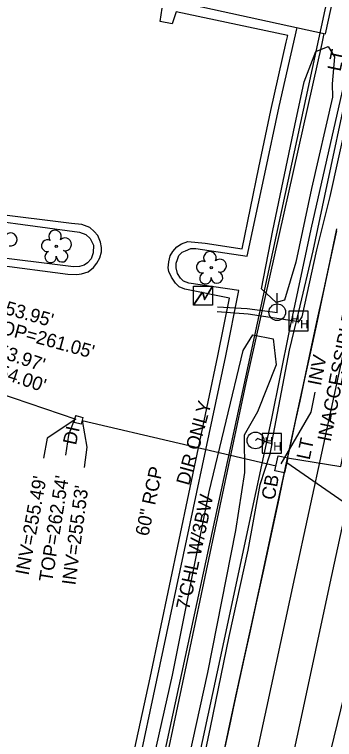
# Model space of a CAD drawing. Extents: x 2100323 to 2109811, y 740376 to 749755.
# Drawn here: x 2105946.2 to 2106040.1, y 743031.4 to 743244.5 of the extents above; entities that cross this region are included whole.
import ezdxf

# ---------------------------------------------------------------- set-up
doc = ezdxf.new("R2010")
doc.units = 0
for name, color, linetype in [('Exist Building', 7, 'Continuous'), ('Exist Other Culture Fence Line', 7, 'Continuous'), ('Exist Other Culture Fence Line Text', 7, 'Continuous'), ('Exist Right of Way Line', 7, 'Continuous'), ('Exist Roads Curbs', 7, 'Continuous'), ('Exist Roads EOP', 7, 'Continuous'), ('Exist Roads EOP Other', 7, 'Continuous'), ('Exist Roads EOT', 7, 'Continuous'), ('Exist Structure Minor Catch Basin', 7, 'Continuous'), ('Exist Structure Minor Catch Basin Text', 7, 'Continuous'), ('Exist Structure Minor Catch Basin Top Elevation', 7, 'Continuous'), ('Exist Structure Minor Drop Inlet', 7, 'Continuous'), ('Exist Structure Minor Drop Inlet Text', 7, 'Continuous'), ('Exist Structure Minor Drop Inlet Top Elevation', 7, 'Continuous'), ('Exist Structure Minor Pipes RCP 12 Inch Invert', 7, 'Continuous'), ('Exist Structure Minor Pipes RCP 12 Inch Leader', 7, 'Continuous'), ('Exist Structure Minor Pipes RCP 60 Inch', 7, 'Continuous'), ('Exist Structure Minor Pipes RCP 60 Inch Invert', 7, 'Continuous'), ('Exist Structure Minor Pipes RCP 60 Inch Leader', 7, 'Continuous'), ('Exist Structure Minor Pipes RCP 60 Inch Text', 7, 'Continuous'), ('Exist Structure Minor Storm Sewer Manhole Text', 7, 'Continuous'), ('Exist Utilities Other Pole CELL', 7, 'Continuous'), ('Exist Utilities Other Pole Text', 7, 'Continuous'), ('Exist Utilities Power Hand Hole CELL', 7, 'Continuous'), ('Exist Utilities Power Pole CELL', 7, 'Continuous'), ('Exist Utilities Power Transformer CELL', 7, 'Continuous'), ('Exist Utilities Power UG Cable SUE LOS B', 7, 'Continuous'), ('Exist Utilities Water UG Line SUE LOS B', 7, 'Continuous'), ('Exist Vegetation Tree CELL', 7, 'Continuous'), ('Exist Vegetation Woods Line', 7, 'Continuous')]:
    doc.layers.add(name, color=color, linetype=linetype)

msp = doc.modelspace()

# ---------------------------------------------------------------- linework, layer by layer
at = {"layer": 'Exist Building'}
msp.add_lwpolyline([(2106037.99, 743573.24), (2106018.9, 743485.96), (2106017.36, 743486.3), (2105996.61, 743391.41), (2105959.32, 743399.57), (2105929.35, 743262.52), (2106037.5, 743238.87), (2106107.3, 743558.09), (2106037.99, 743573.24)], dxfattribs=at)
at = {"layer": 'Exist Other Culture Fence Line'}
msp.add_lwpolyline([(2105981.37, 742980.38), (2105986.07, 743003.17), (2106014.2, 743136.27), (2106036.52, 743235.99), (2106037.11, 743238.96)], dxfattribs=at)
at = {"layer": 'Exist Right of Way Line'}
msp.add_line((2105967.64, 742922.92), (2106195.83, 743980.08), dxfattribs=at)
at = {"layer": 'Exist Roads Curbs'}
for points in [[(2105973.84, 742982.41), (2105977.5, 742999.59), (2106008.26, 743144.23), (2106012.06, 743163.41), (2105997.39, 743165.54), (2105995.79, 743166.1), (2105994.89, 743167.04), (2105994.03, 743168.35), (2105993.59, 743170.03), (2105993.66, 743171.43), (2105994.01, 743172.55), (2105994.46, 743173.69), (2105995.41, 743174.62), (2105996.41, 743175.07), (2105997.94, 743175.7), (2105999.43, 743175.75), (2106014.47, 743173.47), (2106019.71, 743197.67), (2106023.91, 743217.5), (2106029.16, 743240.7)], [(2105939.07, 743184.06), (2105965.22, 743180.58), (2105967.12, 743179.87), (2105968.35, 743178.7), (2105969.32, 743176.73), (2105969.27, 743174.51), (2105968.65, 743172.74), (2105967.63, 743171.54), (2105966.61, 743170.88), (2105965.2, 743170.47), (2105963.51, 743170.33), (2105937.4, 743173.63)]]:
    msp.add_lwpolyline(points, dxfattribs=at)
at = {"layer": 'Exist Roads EOP'}
msp.add_lwpolyline([(2106008.06, 743029.19), (2106009.41, 743035.48), (2106010.8, 743041.98), (2106012.27, 743048.77), (2106013.82, 743055.89), (2106015.47, 743063.41), (2106017.26, 743071.58), (2106019.19, 743080.46), (2106021.04, 743089.02), (2106022.61, 743096.27), (2106023.87, 743102.17), (2106024.8, 743106.51), (2106025.29, 743108.83), (2106025.84, 743111.83), (2106026.53, 743114.78), (2106027.39, 743118.73), (2106028.73, 743124.9), (2106030.03, 743130.85), (2106031.45, 743137.4), (2106033.17, 743145.38), (2106035.11, 743154.42), (2106036.82, 743162.33), (2106038.21, 743168.75), (2106039.48, 743174.63), (2106040.84, 743180.94)], dxfattribs=at)
at = {"layer": 'Exist Roads EOP Other'}
for points in [[(2105989.88, 742978.1), (2105992.89, 742991.26), (2106005.74, 743051.33), (2106017.11, 743104.36), (2106021.65, 743125.26), (2106026.92, 743151.57), (2106033.25, 743181.45), (2106042.52, 743222), (2106046.03, 743238.36), (2106049.46, 743254.83), (2106054.7, 743278.8), (2106061.75, 743311.36), (2106068.7, 743343.35), (2106074.92, 743372.78), (2106081.36, 743401.84), (2106085.54, 743420.55), (2106091.74, 743449.28), (2106096.24, 743470.29), (2106097.48, 743476.53)], [(2105976.28, 743005.08), (2105985.96, 743049.51), (2106005.92, 743144.17), (2106009.28, 743161.19), (2105996.2, 743163.79), (2105994.52, 743164.47), (2105993.42, 743165.53), (2105992.28, 743167.3), (2105991.47, 743168.98), (2105991.32, 743170.1), (2105991.51, 743171.87), (2105991.9, 743173.61), (2105992.61, 743174.88), (2105993.83, 743176.21), (2105995.18, 743177.1), (2105997.11, 743177.85), (2106002.14, 743177.36), (2106012.98, 743175.66), (2106017.96, 743199.6), (2106021.42, 743216.27), (2106025.9, 743236.41), (2106026.4, 743238.31), (2105993.62, 743245.33), (2105992.43, 743241.78), (2105988.92, 743242.49), (2105989.57, 743246.35)], [(2105940.86, 743170.91), (2105961.83, 743168.21), (2105964.49, 743168.11), (2105965.87, 743168.26), (2105967.76, 743168.88), (2105969.35, 743170.12), (2105970.37, 743171.39), (2105971.24, 743173.01), (2105971.71, 743174.73), (2105971.73, 743176.06), (2105971.43, 743177.57), (2105970.59, 743179.56), (2105969.58, 743180.72), (2105968.28, 743181.91), (2105965.93, 743182.82), (2105962.88, 743183.14), (2105939.99, 743185.97)], [(2106040.77, 743181.48), (2106038.65, 743171.63), (2106036.69, 743162.53), (2106034.89, 743154.18), (2106033.12, 743145.92), (2106031.22, 743137.1), (2106029.2, 743127.71), (2106027.05, 743117.77), (2106024.77, 743107.25), (2106022.45, 743096.52), (2106020.15, 743085.91), (2106017.88, 743075.43), (2106015.63, 743065.07), (2106013.41, 743054.84), (2106011.29, 743045.03), (2106009.32, 743035.93), (2106007.51, 743027.54)]]:
    msp.add_lwpolyline(points, dxfattribs=at)
at = {"layer": 'Exist Roads EOT'}
for points in [[(2106137.18, 743582.93), (2106129.02, 743544.65), (2106120.52, 743506.04), (2106112.02, 743466.55), (2106104.11, 743429.36), (2106095.71, 743390.07), (2106086.87, 743348.78), (2106078.51, 743309.78), (2106070.2, 743271.79), (2106061.76, 743232.89), (2106053.82, 743195.96), (2106045.11, 743156.31), (2106036.83, 743117.88), (2106028.4, 743079), (2106020.18, 743040.87), (2106011.78, 743002.02)], [(2106146.94, 743578.03), (2106138.92, 743540.77), (2106130.66, 743502.58), (2106122.28, 743464.49), (2106113.88, 743424.79), (2106105.83, 743386.93), (2106097.43, 743347.7), (2106089.21, 743309.26), (2106080.88, 743270.71), (2106072.32, 743230.86), (2106063.87, 743192.12), (2106055.42, 743153.43), (2106047.06, 743115.78), (2106038.73, 743077.35), (2106030.31, 743038.03), (2106021.98, 742999.54)]]:
    msp.add_lwpolyline(points, dxfattribs=at)
at = {"layer": 'Exist Structure Minor Catch Basin'}
msp.add_lwpolyline([(2106023.61, 743114.85), (2106026.41, 743114.24), (2106025.44, 743109.76), (2106022.64, 743110.36)], close=True, dxfattribs=at)
at = {"layer": 'Exist Structure Minor Catch Basin Top Elevation'}
msp.add_lwpolyline([(2106026.32, 743114.26), (2106042.02, 743111.62), (2106043.2, 743117.5)], dxfattribs=at)
at = {"layer": 'Exist Structure Minor Drop Inlet'}
msp.add_lwpolyline([(2105964.19, 743126.62), (2105966.26, 743126.11), (2105965.77, 743124.1), (2105963.7, 743124.61)], close=True, dxfattribs=at)
at = {"layer": 'Exist Structure Minor Drop Inlet Top Elevation'}
msp.add_lwpolyline([(2105964.19, 743126.62), (2105962.04, 743120.9), (2105961.11, 743114.97)], dxfattribs=at)
at = {"layer": 'Exist Structure Minor Pipes RCP 12 Inch Leader'}
msp.add_lwpolyline([(2106024.49, 743112.46), (2106033.32, 743127.62), (2106034.49, 743133.5)], dxfattribs=at)
at = {"layer": 'Exist Structure Minor Pipes RCP 60 Inch'}
for p, q in [((2105907.95, 743144.62), (2105964.14, 743125.6)), ((2105965.98, 743125.22), (2106022.97, 743111.88)), ((2106097.31, 743063.11), (2106026.15, 743112.79))]:
    msp.add_line(p, q, dxfattribs=at)
at = {"layer": 'Exist Structure Minor Pipes RCP 60 Inch Leader'}
for points in [[(2105964.14, 743125.6), (2105955.72, 743120.01), (2105954.63, 743114.11)], [(2105965.98, 743125.22), (2105967.41, 743117.36), (2105966.62, 743111.41)]]:
    msp.add_lwpolyline(points, dxfattribs=at)
at = {"layer": 'Exist Utilities Other Pole CELL'}
msp.add_circle((2106016.93, 743119.33), 2.46, dxfattribs=at)
at = {"layer": 'Exist Utilities Power Hand Hole CELL'}
for p, q in [((2106029.65, 743154.26), (2106029.65, 743154.26)), ((2106021.82, 743118.35), (2106021.82, 743118.35))]:
    msp.add_line(p, q, dxfattribs=at)
for points in [[(2106026.7, 743151.53), (2106032.45, 743151.53), (2106032.45, 743157.28), (2106026.7, 743157.28), (2106026.7, 743151.53)], [(2106018.87, 743115.62), (2106024.62, 743115.62), (2106024.62, 743121.37), (2106018.87, 743121.37), (2106018.87, 743115.62)]]:
    msp.add_lwpolyline(points, dxfattribs=at)
at = {"layer": 'Exist Utilities Power Pole CELL'}
for q in [(2106023.33, 743162.64), (2106023.33, 743157.01)]:
    msp.add_line((2106023.33, 743157.01), q, dxfattribs=at)
msp.add_circle((2106023.33, 743157.01), 2.45, dxfattribs=at)
at = {"layer": 'Exist Utilities Power Transformer CELL'}
msp.add_line((2106001.59, 743162.04), (2106001.59, 743162.04), dxfattribs=at)
msp.add_lwpolyline([(2105998.75, 743164.65), (2106004.3, 743164.65), (2106004.3, 743159.1), (2105998.75, 743159.1)], close=True, dxfattribs=at)
for points in [[(2105998.75, 743159.1), (2106001.39, 743163.04), (2106002.02, 743160.83), (2106004.3, 743164.65)], [(2105998.82, 743159.1), (2106001.39, 743162.83), (2106001.98, 743160.65), (2106004.3, 743164.5)]]:
    msp.add_lwpolyline(points, dxfattribs=at)
at = {"layer": 'Exist Utilities Power UG Cable SUE LOS B'}
for points in [[(2106078.42, 743380.17), (2106078.04, 743377.85), (2106074.52, 743362.69), (2106069.27, 743337.24), (2106067.38, 743327.27), (2106061.4, 743310.77), (2106058.61, 743288.6), (2106052.66, 743260.3), (2106048.94, 743243.92), (2106047.1, 743234.64), (2106045.92, 743223.36), (2106038.78, 743191.03), (2106034.86, 743175.39), (2106030.52, 743155.65), (2106029.65, 743154.26)], [(2106021.82, 743118.35), (2106021.8, 743119.15), (2106026.94, 743145.86), (2106029.69, 743157.25), (2106033.91, 743175.01), (2106037.29, 743191.19), (2106044.4, 743224.78), (2106046.82, 743235.41), (2106046.99, 743236.2), (2106046.14, 743236.38), (2106042.59, 743237.29), (2106042.64, 743237.49)], [(2106005.81, 743158.55), (2106014.46, 743158.15), (2106023.35, 743156.97)], [(2106005.7, 743157.25), (2106014.8, 743156.57), (2106029.65, 743154.26)], [(2105995.64, 742995.86), (2105995.56, 742996.63), (2105998.4, 743009.95), (2106003.75, 743034.95), (2106009.24, 743061.67), (2106014.83, 743087.04), (2106018.32, 743106.4), (2106021.25, 743115.41), (2106021.82, 743118.35), (2106020.67, 743118.65), (2106017.51, 743119.85), (2106016.95, 743119.28)]]:
    msp.add_lwpolyline(points, dxfattribs=at)
at = {"layer": 'Exist Utilities Water UG Line SUE LOS B'}
msp.add_lwpolyline([(2106018.83, 742936.87), (2106023.37, 742963.77), (2106057.69, 743104.45)], dxfattribs=at)
at = {"layer": 'Exist Vegetation Tree CELL'}
for p, q in [((2105958.44, 743176.38), (2105958.44, 743176.38)), ((2106003.95, 743170.12), (2106003.95, 743170.12))]:
    msp.add_line(p, q, dxfattribs=at)
for centre in [(2105958.44, 743176.38), (2106003.95, 743170.12)]:
    msp.add_circle(centre, 0.326, dxfattribs=at)
for centre, radius, start, end in [((2105945.04, 743178.42), 1.9, 257.1011, 134.1999), ((2105958.06, 743179.26), 1.86, 330.1651, 219.7134), ((2105955.84, 743176.54), 1.73, 62.6636, 279.3457), ((2105960.99, 743176.97), 1.9, 257.1011, 134.1999), ((2105956.74, 743173.26), 1.69, 111.5671, 6.231), ((2105960.12, 743173.48), 1.7, 181.2822, 74.56), ((2106003.56, 743173), 1.86, 330.1651, 219.7134), ((2106001.34, 743170.28), 1.73, 62.6636, 279.3457), ((2106006.5, 743170.71), 1.9, 257.1011, 134.1999), ((2106002.24, 743167), 1.69, 111.5671, 6.231), ((2106005.62, 743167.23), 1.7, 181.2822, 74.56)]:
    msp.add_arc(centre, radius, start, end, dxfattribs=at)
at = {"layer": 'Exist Vegetation Woods Line'}
for points in [[(2106039.52, 743220.18), (2106033.4, 743193.39), (2106028.81, 743171.76), (2106025.42, 743160.57), (2106023.05, 743159.84), (2106018.7, 743163.86), (2106022.04, 743181.05), (2106028.49, 743211.87), (2106031.2, 743224.75), (2106034.69, 743233.64), (2106038.28, 743235.16), (2106040.12, 743232.09), (2106039.49, 743224.14), (2106039.52, 743220.18)], [(2105979.38, 742981.98), (2105982.46, 743005.6), (2105992.57, 743050.36), (2106003.34, 743104.24), (2106013.29, 743145.79), (2106016.18, 743150.34), (2106022.14, 743149.16), (2106022.97, 743141.51), (2106017.51, 743127.74), (2106013.61, 743120.83), (2106013.74, 743109.93), (2106011.02, 743092.85), (2106002.79, 743051.12), (2105992.91, 743006.17), (2105988.08, 743002.06), (2105986.63, 742996.07), (2105988.75, 742989.41), (2105988.48, 742981.83), (2105987.92, 742978.79)]]:
    msp.add_lwpolyline(points, dxfattribs=at)

# ---------------------------------------------------------------- texts
at = {"layer": 'Exist Other Culture Fence Line Text'}
msp.add_text("7'CHL W/3BW", height=4, rotation=78.0656, dxfattribs=at).set_placement((2105997.45, 743069.37))
at = {"layer": 'Exist Structure Minor Catch Basin Text'}
msp.add_text('CB', height=4, rotation=79.709, dxfattribs=at).set_placement((2106022.55, 743101.62))
at = {"layer": 'Exist Structure Minor Drop Inlet Text'}
msp.add_text('DI', height=4, rotation=77.8136, dxfattribs=at).set_placement((2105964.21, 743117.79))
at = {"layer": 'Exist Structure Minor Drop Inlet Top Elevation'}
msp.add_text("TOP=262.54'", height=4, rotation=81.0209, dxfattribs=at).set_placement((2105957.22, 743077.53))
at = {"layer": 'Exist Structure Minor Pipes RCP 12 Inch Invert'}
for s, p in [('INACCESSIBLE', (2106038.99, 743118.78)), ('INV', (2106036.12, 743135.23))]:
    msp.add_text(s, height=4, rotation=78.825, dxfattribs=at).set_placement(p)
at = {"layer": 'Exist Structure Minor Pipes RCP 60 Inch Invert'}
for s, rotation, p in [("INV=253.95'", 344.1692, (2105928.64, 743160.62)), ("INV=253.97'", 341.3109, (2105926.47, 743148.92)), ("INV=254.00'", 341.3109, (2105926.74, 743142.84)), ('DIR ONLY', 74.7636, (2105997.43, 743105.89)), ("INV=255.49'", 79.5604, (2105950.29, 743079.51)), ("INV=255.53'", 82.4263, (2105964.01, 743076.63))]:
    msp.add_text(s, height=4, rotation=rotation, dxfattribs=at).set_placement(p)
at = {"layer": 'Exist Structure Minor Pipes RCP 60 Inch Text'}
msp.add_text('60" RCP', height=4, rotation=77.8136, dxfattribs=at).set_placement((2105985.45, 743090.99))
at = {"layer": 'Exist Structure Minor Storm Sewer Manhole Text'}
msp.add_text("MH TOP=261.05'", height=4, rotation=344.6339, dxfattribs=at).set_placement((2105929.14, 743154.3))
at = {"layer": 'Exist Utilities Other Pole Text'}
for p in [(2106041.9, 743227.61), (2106032.81, 743113.43)]:
    msp.add_text('LT', height=4, rotation=77.8136, dxfattribs=at).set_placement(p)
at = {"layer": 'Exist Utilities Power Hand Hole CELL'}
for p in [(2106027.49, 743153.79), (2106030.06, 743152.26), (2106019.66, 743117.87), (2106022.22, 743116.35)]:
    msp.add_text('H', height=2.5, dxfattribs=at).set_placement(p)

doc.saveas('drawing.dxf')
